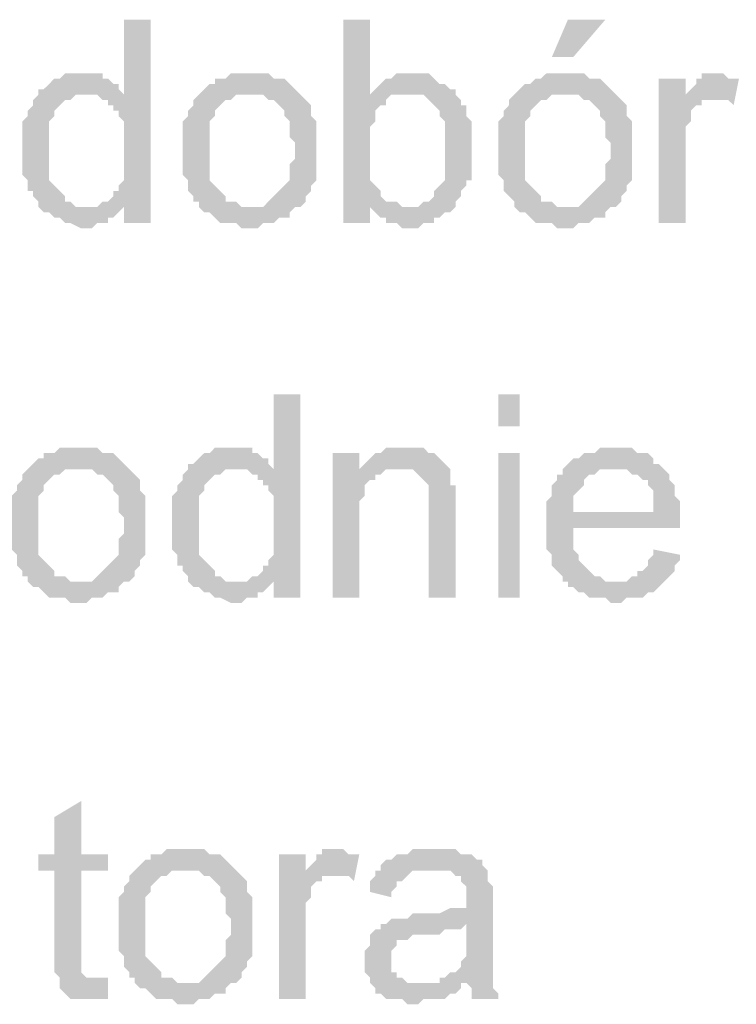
# Model space of a CAD drawing. Header units: millimetres. Extents: x -523 to 1404227, y -783705 to 1038705.
# Tile 388 of 508: x 708122 to 708690, y 220601 to 221380. Entities that reach past the tile are written whole.
import ezdxf

# ---------------------------------------------------------------- set-up
doc = ezdxf.new("R2010")
doc.units = ezdxf.units.MM
doc.linetypes.add('ACAD_ISO08W100', pattern=[36, 24, -3, 6, -3])
doc.layers.add('!!ELEKTRYKA', color=7, linetype='Continuous')

msp = doc.modelspace()

# ---------------------------------------------------------------- hatches: boundary and pattern name
at = {"layer": '!!ELEKTRYKA', "linetype": 'ACAD_ISO08W100'}
for points in [[(708225.98, 221380.2), (708204.82, 221380.2), (708204.82, 221320.94), (708175.18, 221320.94), (708179.42, 221320.94), (708183.65, 221320.94), (708187.88, 221316.7), (708192.12, 221316.7), (708192.12, 221312.47), (708196.35, 221312.47), (708196.35, 221308.23), (708200.58, 221308.23), (708200.58, 221304), (708204.82, 221299.77), (708204.82, 221295.53), (708204.82, 221291.3), (708204.82, 221287.07), (708204.82, 221282.83), (708204.82, 221274.37), (708204.82, 221270.13), (708204.82, 221265.9), (708204.82, 221261.67), (708204.82, 221257.43), (708204.82, 221253.2), (708200.58, 221248.97), (708200.58, 221244.73), (708196.35, 221244.73), (708196.35, 221240.5), (708192.12, 221236.27), (708187.88, 221236.27), (708183.65, 221232.03), (708204.82, 221232.03), (708204.82, 221219.33), (708225.98, 221219.33)], [(708399.55, 221380.2), (708378.39, 221380.2), (708378.39, 221219.33), (708399.55, 221219.33), (708399.55, 221232.03), (708420.72, 221236.27), (708416.49, 221236.27), (708412.25, 221236.27), (708408.02, 221240.5), (708408.02, 221244.73), (708403.79, 221248.97), (708403.79, 221248.97), (708399.55, 221253.2), (708399.55, 221257.43), (708399.55, 221261.67), (708399.55, 221265.9), (708399.55, 221274.37), (708399.55, 221278.6), (708399.55, 221282.83), (708399.55, 221287.07), (708399.55, 221291.3), (708399.55, 221295.53), (708403.79, 221299.77), (708403.79, 221304), (708403.79, 221308.23), (708408.02, 221312.47), (708412.25, 221312.47), (708412.25, 221316.7), (708416.49, 221320.94), (708420.72, 221320.94), (708424.95, 221320.94), (708429.19, 221320.94), (708399.55, 221320.94)], [(708170.95, 221337.87), (708170.95, 221337.87), (708158.25, 221337.87), (708154.01, 221333.64), (708149.78, 221333.64), (708145.55, 221329.4), (708145.55, 221329.4), (708141.31, 221325.17), (708137.08, 221325.17), (708137.08, 221320.94), (708132.85, 221316.7), (708132.85, 221312.47), (708128.61, 221308.23), (708128.61, 221308.23), (708128.61, 221304), (708124.38, 221299.77), (708124.38, 221295.53), (708124.38, 221291.3), (708124.38, 221287.07), (708124.38, 221282.83), (708124.38, 221278.6), (708124.38, 221274.37), (708124.38, 221270.13), (708124.38, 221265.9), (708124.38, 221261.67), (708124.38, 221257.43), (708128.61, 221253.2), (708128.61, 221248.97), (708128.61, 221244.73), (708132.85, 221244.73), (708132.85, 221240.5), (708137.08, 221236.27), (708137.08, 221232.03), (708175.18, 221232.03), (708170.95, 221232.03), (708166.72, 221232.03), (708162.48, 221236.27), (708158.25, 221236.27), (708158.25, 221240.5), (708154.01, 221244.73), (708154.01, 221244.73), (708149.78, 221248.97), (708149.78, 221248.97), (708145.55, 221253.2), (708145.55, 221257.43), (708145.55, 221261.67), (708145.55, 221265.9), (708145.55, 221270.13), (708145.55, 221278.6), (708145.55, 221278.6), (708145.55, 221282.83), (708145.55, 221287.07), (708145.55, 221291.3), (708145.55, 221295.53), (708145.55, 221299.77), (708149.78, 221304), (708149.78, 221308.23), (708154.01, 221312.47), (708154.01, 221312.47), (708158.25, 221316.7), (708162.48, 221316.7), (708166.72, 221320.94), (708170.95, 221320.94), (708175.18, 221320.94), (708204.82, 221320.94), (708200.58, 221325.17), (708200.58, 221329.4), (708196.35, 221329.4), (708192.12, 221333.64), (708187.88, 221333.64), (708187.88, 221337.87), (708183.65, 221337.87), (708175.18, 221337.87)], [(708306.42, 221337.87), (708306.42, 221337.87), (708289.48, 221337.87), (708285.25, 221333.64), (708281.02, 221333.64), (708276.78, 221333.64), (708276.78, 221329.4), (708272.55, 221329.4), (708268.32, 221325.17), (708268.32, 221325.17), (708264.08, 221320.94), (708306.42, 221320.94), (708306.42, 221320.94), (708310.65, 221320.94), (708314.89, 221320.94), (708319.12, 221316.7), (708323.35, 221316.7), (708327.59, 221312.47), (708327.59, 221312.47), (708331.82, 221308.23), (708331.82, 221304), (708336.05, 221299.77), (708336.05, 221295.53), (708336.05, 221291.3), (708336.05, 221287.07), (708340.29, 221282.83), (708340.29, 221278.6), (708340.29, 221278.6), (708340.29, 221270.13), (708336.05, 221265.9), (708336.05, 221261.67), (708336.05, 221257.43), (708336.05, 221253.2), (708331.82, 221248.97), (708331.82, 221248.97), (708327.59, 221244.73), (708327.59, 221244.73), (708323.35, 221240.5), (708319.12, 221236.27), (708319.12, 221236.27), (708314.89, 221232.03), (708310.65, 221232.03), (708306.42, 221232.03), (708264.08, 221232.03), (708268.32, 221227.8), (708272.55, 221227.8), (708276.78, 221223.57), (708276.78, 221223.57), (708281.02, 221219.33), (708285.25, 221219.33), (708289.48, 221219.33), (708293.72, 221219.33), (708297.95, 221215.1), (708306.42, 221215.1), (708306.42, 221215.1), (708310.65, 221215.1), (708314.89, 221219.33), (708319.12, 221219.33), (708323.35, 221219.33), (708327.59, 221223.57), (708331.82, 221223.57), (708336.05, 221223.57), (708336.05, 221227.8), (708340.29, 221232.03), (708344.52, 221232.03), (708348.75, 221236.27), (708348.75, 221240.5), (708352.99, 221244.73), (708352.99, 221244.73), (708352.99, 221248.97), (708357.22, 221253.2), (708357.22, 221253.2), (708357.22, 221257.43), (708357.22, 221261.67), (708357.22, 221270.13), (708357.22, 221274.37), (708357.22, 221278.6), (708357.22, 221282.83), (708357.22, 221287.07), (708357.22, 221291.3), (708357.22, 221295.53), (708357.22, 221299.77), (708352.99, 221304), (708352.99, 221308.23), (708352.99, 221312.47), (708348.75, 221316.7), (708344.52, 221320.94), (708344.52, 221320.94), (708340.29, 221325.17), (708336.05, 221329.4), (708336.05, 221329.4), (708331.82, 221333.64), (708327.59, 221333.64), (708323.35, 221333.64), (708319.12, 221337.87), (708314.89, 221337.87), (708310.65, 221337.87)], [(708433.42, 221337.87), (708420.72, 221337.87), (708416.49, 221333.64), (708412.25, 221333.64), (708408.02, 221329.4), (708408.02, 221329.4), (708403.79, 221325.17), (708399.55, 221320.94), (708429.19, 221320.94), (708433.42, 221320.94), (708437.66, 221320.94), (708441.89, 221320.94), (708446.12, 221316.7), (708450.36, 221312.47), (708450.36, 221312.47), (708450.36, 221312.47), (708454.59, 221308.23), (708454.59, 221304), (708458.82, 221299.77), (708458.82, 221295.53), (708458.82, 221291.3), (708458.82, 221287.07), (708458.82, 221282.83), (708458.82, 221278.6), (708458.82, 221278.6), (708458.82, 221270.13), (708458.82, 221265.9), (708458.82, 221261.67), (708458.82, 221257.43), (708458.82, 221253.2), (708454.59, 221248.97), (708454.59, 221248.97), (708450.36, 221244.73), (708450.36, 221240.5), (708446.12, 221236.27), (708441.89, 221236.27), (708437.66, 221232.03), (708433.42, 221232.03), (708429.19, 221232.03), (708399.55, 221232.03), (708403.79, 221227.8), (708408.02, 221223.57), (708412.25, 221223.57), (708412.25, 221219.33), (708416.49, 221219.33), (708420.72, 221219.33), (708424.95, 221215.1), (708429.19, 221215.1), (708433.42, 221215.1), (708437.66, 221215.1), (708441.89, 221219.33), (708446.12, 221219.33), (708450.36, 221219.33), (708450.36, 221223.57), (708454.59, 221223.57), (708458.82, 221227.8), (708463.06, 221227.8), (708467.29, 221232.03), (708467.29, 221232.03), (708467.29, 221236.27), (708471.52, 221240.5), (708471.52, 221244.73), (708475.76, 221248.97), (708475.76, 221253.2), (708479.99, 221253.2), (708479.99, 221261.67), (708479.99, 221265.9), (708479.99, 221270.13), (708479.99, 221274.37), (708479.99, 221278.6), (708479.99, 221278.6), (708479.99, 221287.07), (708479.99, 221291.3), (708479.99, 221295.53), (708479.99, 221299.77), (708475.76, 221304), (708475.76, 221304), (708475.76, 221312.47), (708471.52, 221312.47), (708471.52, 221316.7), (708467.29, 221320.94), (708467.29, 221325.17), (708463.06, 221325.17), (708458.82, 221329.4), (708454.59, 221329.4), (708450.36, 221333.64), (708450.36, 221333.64), (708446.12, 221337.87), (708441.89, 221337.87), (708437.66, 221337.87)], [(708556.19, 221337.87), (708539.26, 221337.87), (708535.02, 221333.64), (708530.79, 221333.64), (708526.56, 221329.4), (708522.32, 221329.4), (708518.09, 221325.17), (708518.09, 221325.17), (708513.86, 221320.94), (708556.19, 221320.94), (708556.19, 221320.94), (708560.43, 221320.94), (708564.66, 221320.94), (708568.89, 221316.7), (708573.13, 221316.7), (708577.36, 221312.47), (708577.36, 221312.47), (708581.59, 221308.23), (708581.59, 221304), (708585.83, 221299.77), (708585.83, 221295.53), (708585.83, 221291.3), (708585.83, 221287.07), (708590.06, 221282.83), (708590.06, 221278.6), (708590.06, 221278.6), (708590.06, 221270.13), (708585.83, 221265.9), (708585.83, 221261.67), (708585.83, 221257.43), (708585.83, 221253.2), (708581.59, 221248.97), (708581.59, 221248.97), (708577.36, 221244.73), (708577.36, 221244.73), (708573.13, 221240.5), (708568.89, 221236.27), (708568.89, 221236.27), (708564.66, 221232.03), (708560.43, 221232.03), (708556.19, 221232.03), (708513.86, 221232.03), (708518.09, 221227.8), (708522.32, 221227.8), (708526.56, 221223.57), (708526.56, 221223.57), (708530.79, 221219.33), (708535.02, 221219.33), (708539.26, 221219.33), (708543.49, 221219.33), (708547.72, 221215.1), (708556.19, 221215.1), (708556.19, 221215.1), (708560.43, 221215.1), (708564.66, 221219.33), (708568.89, 221219.33), (708573.13, 221219.33), (708577.36, 221223.57), (708581.59, 221223.57), (708585.83, 221223.57), (708585.83, 221227.8), (708590.06, 221232.03), (708594.29, 221232.03), (708598.53, 221236.27), (708598.53, 221240.5), (708602.76, 221244.73), (708602.76, 221244.73), (708602.76, 221248.97), (708606.99, 221253.2), (708606.99, 221253.2), (708606.99, 221257.43), (708606.99, 221261.67), (708606.99, 221270.13), (708606.99, 221274.37), (708606.99, 221278.6), (708606.99, 221282.83), (708606.99, 221287.07), (708606.99, 221291.3), (708606.99, 221295.53), (708606.99, 221299.77), (708602.76, 221304), (708602.76, 221308.23), (708602.76, 221312.47), (708598.53, 221316.7), (708594.29, 221320.94), (708594.29, 221320.94), (708590.06, 221325.17), (708585.83, 221329.4), (708585.83, 221329.4), (708581.59, 221333.64), (708577.36, 221333.64), (708573.13, 221333.64), (708568.89, 221337.87), (708564.66, 221337.87), (708560.43, 221337.87)], [(708649.33, 221333.64), (708628.16, 221333.64), (708628.16, 221219.33), (708649.33, 221219.33), (708649.33, 221278.6), (708649.33, 221282.83), (708649.33, 221287.07), (708649.33, 221291.3), (708649.33, 221295.53), (708653.56, 221299.77), (708653.56, 221304), (708653.56, 221308.23), (708657.79, 221312.47), (708662.03, 221312.47), (708662.03, 221316.7), (708666.26, 221316.7), (708670.49, 221316.7), (708649.33, 221316.7)], [(708674.73, 221337.87), (708674.73, 221337.87), (708662.03, 221337.87), (708662.03, 221333.64), (708657.79, 221333.64), (708657.79, 221329.4), (708653.56, 221325.17), (708649.33, 221320.94), (708649.33, 221316.7), (708670.49, 221316.7), (708674.73, 221316.7), (708678.96, 221316.7), (708683.19, 221316.7), (708687.43, 221312.47), (708691.66, 221333.64), (708687.43, 221333.64), (708683.19, 221333.64), (708678.96, 221337.87), (708678.96, 221337.87)], [(708264.08, 221320.94), (708264.08, 221320.94), (708259.85, 221316.7), (708259.85, 221312.47), (708255.62, 221308.23), (708255.62, 221304), (708251.38, 221299.77), (708251.38, 221295.53), (708251.38, 221291.3), (708251.38, 221287.07), (708251.38, 221282.83), (708251.38, 221278.6), (708251.38, 221278.6), (708251.38, 221270.13), (708251.38, 221265.9), (708251.38, 221261.67), (708251.38, 221257.43), (708255.62, 221253.2), (708255.62, 221248.97), (708255.62, 221244.73), (708259.85, 221240.5), (708259.85, 221236.27), (708264.08, 221236.27), (708264.08, 221232.03), (708306.42, 221232.03), (708302.19, 221232.03), (708297.95, 221232.03), (708293.72, 221236.27), (708289.48, 221236.27), (708285.25, 221236.27), (708285.25, 221240.5), (708281.02, 221244.73), (708281.02, 221244.73), (708276.78, 221248.97), (708276.78, 221248.97), (708272.55, 221253.2), (708272.55, 221257.43), (708272.55, 221261.67), (708272.55, 221265.9), (708272.55, 221270.13), (708272.55, 221278.6), (708272.55, 221278.6), (708272.55, 221282.83), (708272.55, 221287.07), (708272.55, 221291.3), (708272.55, 221295.53), (708272.55, 221299.77), (708276.78, 221304), (708276.78, 221308.23), (708281.02, 221312.47), (708281.02, 221312.47), (708285.25, 221316.7), (708289.48, 221316.7), (708293.72, 221320.94), (708297.95, 221320.94), (708302.19, 221320.94), (708306.42, 221320.94)], [(708513.86, 221320.94), (708513.86, 221320.94), (708509.62, 221316.7), (708509.62, 221312.47), (708505.39, 221308.23), (708505.39, 221304), (708501.16, 221299.77), (708501.16, 221295.53), (708501.16, 221291.3), (708501.16, 221287.07), (708501.16, 221282.83), (708501.16, 221278.6), (708501.16, 221278.6), (708501.16, 221270.13), (708501.16, 221265.9), (708501.16, 221261.67), (708501.16, 221257.43), (708505.39, 221253.2), (708505.39, 221248.97), (708505.39, 221244.73), (708509.62, 221240.5), (708509.62, 221240.5), (708513.86, 221236.27), (708513.86, 221232.03), (708556.19, 221232.03), (708551.96, 221232.03), (708547.72, 221232.03), (708543.49, 221236.27), (708539.26, 221236.27), (708535.02, 221236.27), (708535.02, 221240.5), (708530.79, 221244.73), (708530.79, 221244.73), (708526.56, 221248.97), (708526.56, 221248.97), (708522.32, 221253.2), (708522.32, 221257.43), (708522.32, 221261.67), (708522.32, 221265.9), (708522.32, 221270.13), (708522.32, 221278.6), (708522.32, 221278.6), (708522.32, 221282.83), (708522.32, 221287.07), (708522.32, 221291.3), (708522.32, 221295.53), (708522.32, 221299.77), (708526.56, 221304), (708526.56, 221308.23), (708530.79, 221312.47), (708530.79, 221312.47), (708535.02, 221316.7), (708539.26, 221316.7), (708543.49, 221320.94), (708547.72, 221320.94), (708551.96, 221320.94), (708556.19, 221320.94)], [(708183.65, 221232.03), (708137.08, 221232.03), (708141.31, 221227.8), (708145.55, 221227.8), (708149.78, 221223.57), (708149.78, 221223.57), (708154.01, 221223.57), (708158.25, 221219.33), (708158.25, 221219.33), (708162.48, 221219.33), (708170.95, 221215.1), (708175.18, 221215.1), (708179.42, 221215.1), (708183.65, 221219.33), (708187.88, 221219.33), (708192.12, 221219.33), (708192.12, 221223.57), (708196.35, 221223.57), (708200.58, 221227.8), (708204.82, 221232.03), (708204.82, 221232.03)], [(708420.72, 221236.27), (708399.55, 221232.03), (708399.55, 221232.03), (708429.19, 221232.03), (708424.95, 221232.03)], [(708344.52, 221083.86), (708323.35, 221083.86), (708323.35, 221024.59), (708293.72, 221024.59), (708297.95, 221024.59), (708302.19, 221024.59), (708306.42, 221020.36), (708310.65, 221020.36), (708310.65, 221016.13), (708314.89, 221016.13), (708314.89, 221011.89), (708319.12, 221011.89), (708319.12, 221007.66), (708323.35, 221003.43), (708323.35, 220999.19), (708323.35, 220994.96), (708323.35, 220990.73), (708323.35, 220986.49), (708323.35, 220978.03), (708323.35, 220973.79), (708323.35, 220969.56), (708323.35, 220965.33), (708323.35, 220961.09), (708323.35, 220956.86), (708319.12, 220952.63), (708319.12, 220948.39), (708314.89, 220948.39), (708314.89, 220944.16), (708310.65, 220939.93), (708306.42, 220939.93), (708302.19, 220935.69), (708323.35, 220935.69), (708323.35, 220922.99), (708344.52, 220922.99)], [(708170.95, 221041.53), (708170.95, 221041.53), (708154.01, 221041.53), (708149.78, 221037.29), (708145.55, 221037.29), (708141.31, 221037.29), (708141.31, 221033.06), (708137.08, 221033.06), (708132.85, 221028.83), (708132.85, 221028.83), (708128.61, 221024.59), (708170.95, 221024.59), (708170.95, 221024.59), (708175.18, 221024.59), (708179.42, 221024.59), (708183.65, 221020.36), (708187.88, 221020.36), (708192.12, 221016.13), (708192.12, 221016.13), (708196.35, 221011.89), (708196.35, 221007.66), (708200.58, 221003.43), (708200.58, 220999.19), (708200.58, 220994.96), (708200.58, 220990.73), (708204.82, 220986.49), (708204.82, 220982.26), (708204.82, 220982.26), (708204.82, 220973.79), (708200.58, 220969.56), (708200.58, 220965.33), (708200.58, 220961.09), (708200.58, 220956.86), (708196.35, 220952.63), (708196.35, 220952.63), (708192.12, 220948.39), (708192.12, 220948.39), (708187.88, 220944.16), (708183.65, 220939.93), (708183.65, 220939.93), (708179.42, 220935.69), (708175.18, 220935.69), (708170.95, 220935.69), (708128.61, 220935.69), (708132.85, 220931.46), (708137.08, 220931.46), (708141.31, 220927.23), (708141.31, 220927.23), (708145.55, 220922.99), (708149.78, 220922.99), (708154.01, 220922.99), (708158.25, 220922.99), (708162.48, 220918.76), (708170.95, 220918.76), (708170.95, 220918.76), (708175.18, 220918.76), (708179.42, 220922.99), (708183.65, 220922.99), (708187.88, 220922.99), (708192.12, 220927.23), (708196.35, 220927.23), (708200.58, 220927.23), (708200.58, 220931.46), (708204.82, 220935.69), (708209.05, 220935.69), (708213.28, 220939.93), (708213.28, 220944.16), (708217.52, 220948.39), (708217.52, 220948.39), (708217.52, 220952.63), (708221.75, 220956.86), (708221.75, 220956.86), (708221.75, 220961.09), (708221.75, 220965.33), (708221.75, 220973.79), (708221.75, 220978.03), (708221.75, 220982.26), (708221.75, 220986.49), (708221.75, 220990.73), (708221.75, 220994.96), (708221.75, 220999.19), (708221.75, 221003.43), (708217.52, 221007.66), (708217.52, 221011.89), (708217.52, 221016.13), (708213.28, 221020.36), (708209.05, 221024.59), (708209.05, 221024.59), (708204.82, 221028.83), (708200.58, 221033.06), (708200.58, 221033.06), (708196.35, 221037.29), (708192.12, 221037.29), (708187.88, 221037.29), (708183.65, 221041.53), (708179.42, 221041.53), (708175.18, 221041.53)], [(708289.48, 221041.53), (708289.48, 221041.53), (708276.78, 221041.53), (708272.55, 221037.29), (708268.32, 221037.29), (708264.08, 221033.06), (708264.08, 221033.06), (708259.85, 221028.83), (708255.62, 221028.83), (708255.62, 221024.59), (708251.38, 221020.36), (708251.38, 221016.13), (708247.15, 221011.89), (708247.15, 221011.89), (708247.15, 221007.66), (708242.92, 221003.43), (708242.92, 220999.19), (708242.92, 220994.96), (708242.92, 220990.73), (708242.92, 220986.49), (708242.92, 220982.26), (708242.92, 220978.03), (708242.92, 220973.79), (708242.92, 220969.56), (708242.92, 220965.33), (708242.92, 220961.09), (708247.15, 220956.86), (708247.15, 220952.63), (708247.15, 220948.39), (708251.38, 220948.39), (708251.38, 220944.16), (708255.62, 220939.93), (708255.62, 220935.69), (708293.72, 220935.69), (708289.48, 220935.69), (708285.25, 220935.69), (708281.02, 220939.93), (708276.78, 220939.93), (708276.78, 220944.16), (708272.55, 220948.39), (708272.55, 220948.39), (708268.32, 220952.63), (708268.32, 220952.63), (708264.08, 220956.86), (708264.08, 220961.09), (708264.08, 220965.33), (708264.08, 220969.56), (708264.08, 220973.79), (708264.08, 220982.26), (708264.08, 220982.26), (708264.08, 220986.49), (708264.08, 220990.73), (708264.08, 220994.96), (708264.08, 220999.19), (708264.08, 221003.43), (708268.32, 221007.66), (708268.32, 221011.89), (708272.55, 221016.13), (708272.55, 221016.13), (708276.78, 221020.36), (708281.02, 221020.36), (708285.25, 221024.59), (708289.48, 221024.59), (708293.72, 221024.59), (708323.35, 221024.59), (708319.12, 221028.83), (708319.12, 221033.06), (708314.89, 221033.06), (708310.65, 221037.29), (708306.42, 221037.29), (708306.42, 221041.53), (708302.19, 221041.53), (708293.72, 221041.53)], [(708391.09, 221037.29), (708369.92, 221037.29), (708369.92, 220922.99), (708391.09, 220922.99), (708391.09, 220986.49), (708391.09, 220990.73), (708391.09, 220994.96), (708391.09, 220999.19), (708395.32, 221003.43), (708395.32, 221007.66), (708395.32, 221011.89), (708399.55, 221016.13), (708399.55, 221016.13), (708403.79, 221016.13), (708403.79, 221020.36), (708408.02, 221020.36), (708391.09, 221020.36)], [(708424.95, 221041.53), (708424.95, 221041.53), (708412.25, 221041.53), (708408.02, 221037.29), (708403.79, 221037.29), (708399.55, 221033.06), (708399.55, 221033.06), (708395.32, 221028.83), (708391.09, 221024.59), (708420.72, 221024.59), (708424.95, 221024.59), (708429.19, 221024.59), (708433.42, 221024.59), (708437.66, 221020.36), (708437.66, 221020.36), (708441.89, 221016.13), (708446.12, 221011.89), (708446.12, 221011.89), (708446.12, 221007.66), (708446.12, 221003.43), (708446.12, 220999.19), (708446.12, 220994.96), (708446.12, 220922.99), (708467.29, 220922.99), (708467.29, 220994.96), (708467.29, 220994.96), (708467.29, 221003.43), (708467.29, 221007.66), (708467.29, 221011.89), (708463.06, 221011.89), (708463.06, 221016.13), (708463.06, 221020.36), (708463.06, 221024.59), (708458.82, 221028.83), (708458.82, 221028.83), (708454.59, 221033.06), (708450.36, 221037.29), (708446.12, 221037.29), (708446.12, 221037.29), (708441.89, 221041.53), (708437.66, 221041.53), (708429.19, 221041.53)], [(708594.29, 221041.53), (708581.59, 221041.53), (708577.36, 221037.29), (708568.89, 221037.29), (708564.66, 221033.06), (708560.43, 221033.06), (708556.19, 221028.83), (708551.96, 221024.59), (708594.29, 221024.59), (708594.29, 221024.59), (708598.53, 221024.59), (708602.76, 221024.59), (708606.99, 221020.36), (708611.23, 221020.36), (708615.46, 221016.13), (708619.69, 221016.13), (708619.69, 221011.89), (708619.69, 221011.89), (708623.93, 221007.66), (708623.93, 221003.43), (708623.93, 220999.19), (708623.93, 220990.73), (708560.43, 220990.73), (708645.09, 220990.73), (708645.09, 220994.96), (708645.09, 220999.19), (708640.86, 221003.43), (708640.86, 221007.66), (708640.86, 221011.89), (708636.63, 221016.13), (708636.63, 221020.36), (708632.39, 221024.59), (708632.39, 221024.59), (708628.16, 221028.83), (708623.93, 221028.83), (708623.93, 221033.06), (708619.69, 221037.29), (708615.46, 221037.29), (708611.23, 221037.29), (708606.99, 221041.53), (708602.76, 221041.53), (708598.53, 221041.53)], [(708128.61, 221024.59), (708128.61, 221024.59), (708124.38, 221020.36), (708124.38, 221016.13), (708120.15, 221011.89), (708120.15, 221007.66), (708115.91, 221003.43), (708115.91, 220999.19), (708115.91, 220994.96), (708115.91, 220990.73), (708115.91, 220986.49), (708115.91, 220982.26), (708115.91, 220982.26), (708115.91, 220973.79), (708115.91, 220969.56), (708115.91, 220965.33), (708115.91, 220961.09), (708120.15, 220956.86), (708120.15, 220952.63), (708120.15, 220948.39), (708124.38, 220944.16), (708124.38, 220939.93), (708128.61, 220939.93), (708128.61, 220935.69), (708170.95, 220935.69), (708166.72, 220935.69), (708162.48, 220935.69), (708158.25, 220939.93), (708154.01, 220939.93), (708149.78, 220939.93), (708149.78, 220944.16), (708145.55, 220948.39), (708145.55, 220948.39), (708141.31, 220952.63), (708141.31, 220952.63), (708137.08, 220956.86), (708137.08, 220961.09), (708137.08, 220965.33), (708137.08, 220969.56), (708137.08, 220973.79), (708137.08, 220982.26), (708137.08, 220982.26), (708137.08, 220986.49), (708137.08, 220990.73), (708137.08, 220994.96), (708137.08, 220999.19), (708137.08, 221003.43), (708141.31, 221007.66), (708141.31, 221011.89), (708145.55, 221016.13), (708145.55, 221016.13), (708149.78, 221020.36), (708154.01, 221020.36), (708158.25, 221024.59), (708162.48, 221024.59), (708166.72, 221024.59), (708170.95, 221024.59)], [(708391.09, 221024.59), (708391.09, 221020.36), (708408.02, 221020.36), (708412.25, 221024.59), (708416.49, 221024.59), (708420.72, 221024.59)], [(708551.96, 221024.59), (708551.96, 221024.59), (708551.96, 221020.36), (708547.72, 221020.36), (708547.72, 221016.13), (708543.49, 221011.89), (708543.49, 221007.66), (708543.49, 221003.43), (708539.26, 220999.19), (708539.26, 220994.96), (708539.26, 220990.73), (708539.26, 220986.49), (708539.26, 220978.03), (708539.26, 220973.79), (708539.26, 220969.56), (708539.26, 220965.33), (708539.26, 220961.09), (708543.49, 220956.86), (708543.49, 220952.63), (708543.49, 220948.39), (708547.72, 220944.16), (708547.72, 220944.16), (708551.96, 220939.93), (708551.96, 220935.69), (708594.29, 220935.69), (708594.29, 220935.69), (708590.06, 220935.69), (708585.83, 220935.69), (708581.59, 220939.93), (708577.36, 220939.93), (708573.13, 220944.16), (708568.89, 220948.39), (708568.89, 220948.39), (708568.89, 220948.39), (708564.66, 220952.63), (708564.66, 220956.86), (708560.43, 220961.09), (708560.43, 220965.33), (708560.43, 220969.56), (708560.43, 220978.03), (708645.09, 220978.03), (708645.09, 220978.03), (708645.09, 220982.26), (708645.09, 220986.49), (708645.09, 220990.73), (708560.43, 220990.73), (708560.43, 220990.73), (708560.43, 220999.19), (708560.43, 221003.43), (708564.66, 221007.66), (708564.66, 221007.66), (708568.89, 221011.89), (708568.89, 221016.13), (708573.13, 221020.36), (708577.36, 221020.36), (708581.59, 221024.59), (708585.83, 221024.59), (708590.06, 221024.59), (708594.29, 221024.59)], [(708623.93, 220961.09), (708623.93, 220956.86), (708619.69, 220952.63), (708619.69, 220948.39), (708615.46, 220944.16), (708611.23, 220944.16), (708611.23, 220939.93), (708606.99, 220939.93), (708602.76, 220935.69), (708598.53, 220935.69), (708594.29, 220935.69), (708551.96, 220935.69), (708556.19, 220935.69), (708556.19, 220931.46), (708560.43, 220931.46), (708564.66, 220927.23), (708568.89, 220927.23), (708573.13, 220922.99), (708577.36, 220922.99), (708581.59, 220922.99), (708585.83, 220922.99), (708590.06, 220918.76), (708594.29, 220918.76), (708598.53, 220918.76), (708602.76, 220922.99), (708606.99, 220922.99), (708611.23, 220922.99), (708615.46, 220922.99), (708619.69, 220927.23), (708623.93, 220927.23), (708628.16, 220931.46), (708628.16, 220931.46), (708632.39, 220935.69), (708636.63, 220939.93), (708636.63, 220939.93), (708640.86, 220944.16), (708640.86, 220948.39), (708645.09, 220952.63), (708645.09, 220956.86)], [(708302.19, 220935.69), (708255.62, 220935.69), (708259.85, 220931.46), (708264.08, 220931.46), (708268.32, 220927.23), (708268.32, 220927.23), (708272.55, 220927.23), (708276.78, 220922.99), (708276.78, 220922.99), (708281.02, 220922.99), (708289.48, 220918.76), (708293.72, 220918.76), (708297.95, 220918.76), (708302.19, 220922.99), (708306.42, 220922.99), (708310.65, 220922.99), (708310.65, 220927.23), (708314.89, 220927.23), (708319.12, 220931.46), (708323.35, 220935.69), (708323.35, 220935.69)], [(708170.95, 220762.12), (708149.78, 220749.42), (708149.78, 220719.79), (708137.08, 220719.79), (708137.08, 220707.09), (708149.78, 220707.09), (708149.78, 220639.35), (708149.78, 220639.35), (708149.78, 220630.88), (708149.78, 220626.65), (708154.01, 220622.42), (708183.65, 220622.42), (708179.42, 220622.42), (708175.18, 220622.42), (708175.18, 220622.42), (708170.95, 220626.65), (708170.95, 220626.65), (708170.95, 220630.88), (708170.95, 220639.35), (708170.95, 220707.09), (708192.12, 220707.09), (708192.12, 220719.79), (708170.95, 220719.79)], [(708255.62, 220724.02), (708255.62, 220724.02), (708238.68, 220724.02), (708234.45, 220719.79), (708230.22, 220719.79), (708225.98, 220719.79), (708225.98, 220715.55), (708221.75, 220715.55), (708217.52, 220711.32), (708217.52, 220711.32), (708213.28, 220707.09), (708255.62, 220707.09), (708255.62, 220707.09), (708259.85, 220707.09), (708264.08, 220707.09), (708268.32, 220702.85), (708272.55, 220702.85), (708276.78, 220698.62), (708276.78, 220698.62), (708281.02, 220694.39), (708281.02, 220690.15), (708285.25, 220685.92), (708285.25, 220681.69), (708285.25, 220677.45), (708285.25, 220673.22), (708289.48, 220668.99), (708289.48, 220664.75), (708289.48, 220664.75), (708289.48, 220656.28), (708285.25, 220652.05), (708285.25, 220647.82), (708285.25, 220643.58), (708285.25, 220639.35), (708281.02, 220635.12), (708281.02, 220635.12), (708276.78, 220630.88), (708276.78, 220630.88), (708272.55, 220626.65), (708268.32, 220622.42), (708268.32, 220622.42), (708264.08, 220618.18), (708259.85, 220618.18), (708255.62, 220618.18), (708213.28, 220618.18), (708217.52, 220613.95), (708221.75, 220613.95), (708225.98, 220609.72), (708225.98, 220609.72), (708230.22, 220605.48), (708234.45, 220605.48), (708238.68, 220605.48), (708242.92, 220605.48), (708247.15, 220601.25), (708255.62, 220601.25), (708255.62, 220601.25), (708259.85, 220601.25), (708264.08, 220605.48), (708268.32, 220605.48), (708272.55, 220605.48), (708276.78, 220609.72), (708281.02, 220609.72), (708285.25, 220609.72), (708285.25, 220613.95), (708289.48, 220618.18), (708293.72, 220618.18), (708297.95, 220622.42), (708297.95, 220626.65), (708302.19, 220630.88), (708302.19, 220630.88), (708302.19, 220635.12), (708306.42, 220639.35), (708306.42, 220639.35), (708306.42, 220643.58), (708306.42, 220647.82), (708306.42, 220656.28), (708306.42, 220660.52), (708306.42, 220664.75), (708306.42, 220668.99), (708306.42, 220673.22), (708306.42, 220677.45), (708306.42, 220681.69), (708306.42, 220685.92), (708302.19, 220690.15), (708302.19, 220694.39), (708302.19, 220698.62), (708297.95, 220702.85), (708293.72, 220707.09), (708293.72, 220707.09), (708289.48, 220711.32), (708285.25, 220715.55), (708285.25, 220715.55), (708281.02, 220719.79), (708276.78, 220719.79), (708272.55, 220719.79), (708268.32, 220724.02), (708264.08, 220724.02), (708259.85, 220724.02)], [(708348.75, 220719.79), (708327.59, 220719.79), (708327.59, 220605.48), (708348.75, 220605.48), (708348.75, 220664.75), (708348.75, 220668.99), (708348.75, 220673.22), (708348.75, 220677.45), (708348.75, 220681.69), (708352.99, 220685.92), (708352.99, 220690.15), (708352.99, 220694.39), (708357.22, 220698.62), (708361.45, 220698.62), (708361.45, 220702.85), (708365.69, 220702.85), (708369.92, 220702.85), (708348.75, 220702.85)], [(708374.15, 220724.02), (708374.15, 220724.02), (708361.45, 220724.02), (708361.45, 220719.79), (708357.22, 220719.79), (708357.22, 220715.55), (708352.99, 220711.32), (708348.75, 220707.09), (708348.75, 220702.85), (708369.92, 220702.85), (708374.15, 220702.85), (708378.39, 220702.85), (708382.62, 220702.85), (708386.85, 220698.62), (708391.09, 220719.79), (708386.85, 220719.79), (708382.62, 220719.79), (708378.39, 220724.02), (708378.39, 220724.02)], [(708450.36, 220724.02), (708450.36, 220724.02), (708433.42, 220724.02), (708429.19, 220719.79), (708424.95, 220719.79), (708420.72, 220719.79), (708416.49, 220715.55), (708412.25, 220715.55), (708408.02, 220711.32), (708408.02, 220707.09), (708446.12, 220707.09), (708450.36, 220707.09), (708454.59, 220707.09), (708458.82, 220707.09), (708463.06, 220707.09), (708467.29, 220702.85), (708471.52, 220702.85), (708471.52, 220698.62), (708471.52, 220698.62), (708475.76, 220694.39), (708475.76, 220690.15), (708475.76, 220685.92), (708475.76, 220685.92), (708475.76, 220677.45), (708475.76, 220677.45), (708471.52, 220677.45), (708467.29, 220677.45), (708467.29, 220677.45), (708463.06, 220677.45), (708454.59, 220673.22), (708450.36, 220673.22), (708446.12, 220673.22), (708441.89, 220673.22), (708433.42, 220673.22), (708429.19, 220668.99), (708424.95, 220668.99), (708424.95, 220668.99), (708420.72, 220668.99), (708416.49, 220668.99), (708412.25, 220664.75), (708475.76, 220664.75), (708475.76, 220656.28), (708475.76, 220652.05), (708475.76, 220647.82), (708475.76, 220643.58), (708475.76, 220639.35), (708471.52, 220635.12), (708471.52, 220635.12), (708471.52, 220630.88), (708467.29, 220626.65), (708463.06, 220626.65), (708458.82, 220622.42), (708454.59, 220622.42), (708454.59, 220618.18), (708475.76, 220618.18), (708475.76, 220618.18), (708479.99, 220613.95), (708479.99, 220609.72), (708479.99, 220605.48), (708501.16, 220605.48), (708501.16, 220605.48), (708501.16, 220609.72), (708496.92, 220613.95), (708496.92, 220618.18), (708496.92, 220622.42), (708496.92, 220622.42), (708496.92, 220626.65), (708496.92, 220630.88), (708496.92, 220635.12), (708496.92, 220639.35), (708496.92, 220647.82), (708496.92, 220652.05), (708496.92, 220681.69), (708496.92, 220681.69), (708496.92, 220685.92), (708496.92, 220690.15), (708496.92, 220694.39), (708492.69, 220698.62), (708492.69, 220698.62), (708492.69, 220702.85), (708492.69, 220707.09), (708488.46, 220711.32), (708488.46, 220715.55), (708484.22, 220715.55), (708479.99, 220719.79), (708475.76, 220719.79), (708471.52, 220719.79), (708467.29, 220724.02), (708463.06, 220724.02), (708458.82, 220724.02), (708454.59, 220724.02)], [(708213.28, 220707.09), (708213.28, 220707.09), (708209.05, 220702.85), (708209.05, 220698.62), (708204.82, 220694.39), (708204.82, 220690.15), (708200.58, 220685.92), (708200.58, 220681.69), (708200.58, 220677.45), (708200.58, 220673.22), (708200.58, 220668.99), (708200.58, 220664.75), (708200.58, 220664.75), (708200.58, 220656.28), (708200.58, 220652.05), (708200.58, 220647.82), (708200.58, 220643.58), (708204.82, 220639.35), (708204.82, 220635.12), (708204.82, 220630.88), (708209.05, 220626.65), (708209.05, 220622.42), (708213.28, 220622.42), (708213.28, 220618.18), (708255.62, 220618.18), (708251.38, 220618.18), (708247.15, 220618.18), (708242.92, 220622.42), (708238.68, 220622.42), (708234.45, 220622.42), (708234.45, 220626.65), (708230.22, 220630.88), (708230.22, 220630.88), (708225.98, 220635.12), (708225.98, 220635.12), (708221.75, 220639.35), (708221.75, 220643.58), (708221.75, 220647.82), (708221.75, 220652.05), (708221.75, 220656.28), (708221.75, 220664.75), (708221.75, 220664.75), (708221.75, 220668.99), (708221.75, 220673.22), (708221.75, 220677.45), (708221.75, 220681.69), (708221.75, 220685.92), (708225.98, 220690.15), (708225.98, 220694.39), (708230.22, 220698.62), (708230.22, 220698.62), (708234.45, 220702.85), (708238.68, 220702.85), (708242.92, 220707.09), (708247.15, 220707.09), (708251.38, 220707.09), (708255.62, 220707.09)], [(708408.02, 220707.09), (708403.79, 220707.09), (708403.79, 220702.85), (708399.55, 220698.62), (708399.55, 220694.39), (708399.55, 220690.15), (708416.49, 220685.92), (708416.49, 220690.15), (708420.72, 220694.39), (708420.72, 220698.62), (708424.95, 220698.62), (708429.19, 220702.85), (708429.19, 220702.85), (708433.42, 220707.09), (708437.66, 220707.09), (708441.89, 220707.09), (708446.12, 220707.09)], [(708412.25, 220664.75), (708408.02, 220664.75), (708408.02, 220660.52), (708403.79, 220660.52), (708399.55, 220656.28), (708399.55, 220652.05), (708399.55, 220647.82), (708395.32, 220643.58), (708395.32, 220639.35), (708395.32, 220635.12), (708395.32, 220635.12), (708395.32, 220630.88), (708395.32, 220626.65), (708399.55, 220622.42), (708399.55, 220618.18), (708403.79, 220613.95), (708403.79, 220613.95), (708403.79, 220609.72), (708408.02, 220609.72), (708412.25, 220605.48), (708416.49, 220605.48), (708420.72, 220605.48), (708424.95, 220605.48), (708429.19, 220601.25), (708433.42, 220601.25), (708437.66, 220601.25), (708441.89, 220605.48), (708446.12, 220605.48), (708450.36, 220605.48), (708454.59, 220605.48), (708458.82, 220605.48), (708463.06, 220609.72), (708467.29, 220609.72), (708471.52, 220613.95), (708471.52, 220618.18), (708437.66, 220618.18), (708437.66, 220618.18), (708433.42, 220618.18), (708429.19, 220618.18), (708424.95, 220622.42), (708420.72, 220622.42), (708420.72, 220626.65), (708416.49, 220626.65), (708416.49, 220630.88), (708416.49, 220635.12), (708416.49, 220639.35), (708416.49, 220643.58), (708420.72, 220647.82), (708420.72, 220647.82), (708420.72, 220652.05), (708424.95, 220652.05), (708429.19, 220652.05), (708433.42, 220656.28), (708437.66, 220656.28), (708441.89, 220656.28), (708446.12, 220656.28), (708450.36, 220656.28), (708454.59, 220656.28), (708458.82, 220660.52), (708463.06, 220660.52), (708467.29, 220660.52), (708471.52, 220660.52), (708475.76, 220664.75)], [(708192.12, 220622.42), (708154.01, 220622.42), (708154.01, 220618.18), (708154.01, 220618.18), (708154.01, 220613.95), (708158.25, 220609.72), (708162.48, 220605.48), (708166.72, 220605.48), (708166.72, 220605.48), (708175.18, 220605.48), (708179.42, 220605.48), (708179.42, 220605.48), (708183.65, 220605.48), (708187.88, 220605.48), (708192.12, 220605.48)]]:
    msp.add_hatch(color=7, dxfattribs=at).paths.add_polyline_path(points)

# ---------------------------------------------------------------- linework, layer by layer
at = {"layer": '!!ELEKTRYKA', "color": 7, "linetype": 'ACAD_ISO08W100', "lineweight": -3}
for points in [[(708585.83, 221380.2), (708556.19, 221380.2), (708560.43, 221350.57), (708543.49, 221350.57)], [(708518.09, 221058.46), (708518.09, 221083.86), (708501.16, 221058.46), (708501.16, 221083.86)], [(708518.09, 220922.99), (708518.09, 221037.29), (708501.16, 220922.99), (708501.16, 221037.29)]]:
    msp.add_solid(points, dxfattribs=at)

doc.saveas('drawing.dxf')
